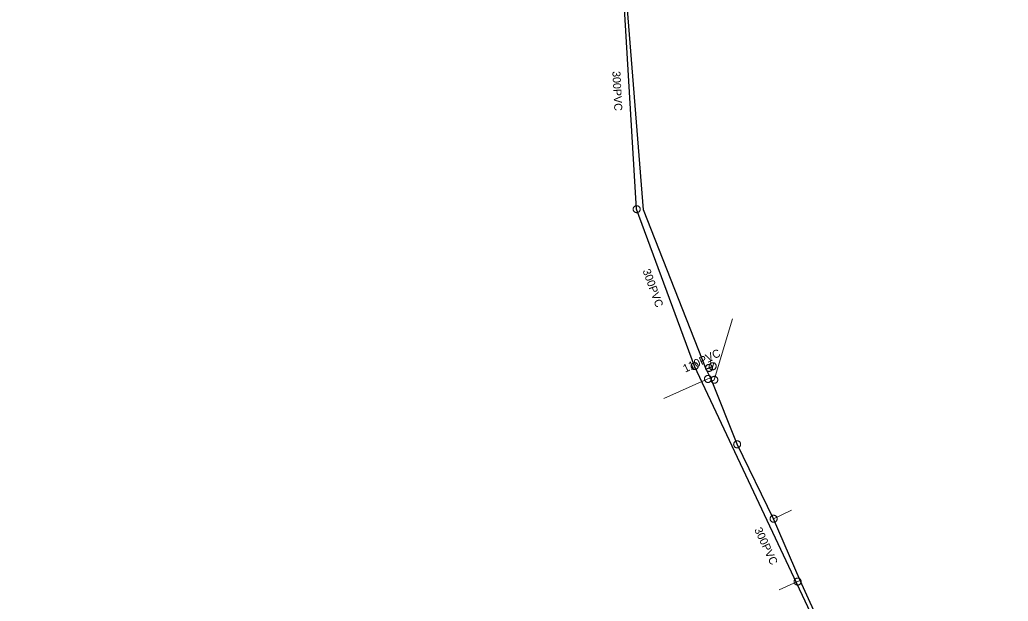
# Model space of a CAD drawing. Extents: x -741806 to -738704, y -1059275 to -1055387.
# Drawn here: x -740662.6 to -740539.1, y -1057126.3 to -1057053.7 of the extents above; entities that cross this region are included whole.
import ezdxf

# ---------------------------------------------------------------- set-up
doc = ezdxf.new("R2010")
doc.units = 0
doc.header["$LTSCALE"] = 0.4
for name, color, linetype, lineweight in [('2', 7, 'Continuous', 25), ('21', 7, 'Continuous', 13), ('3', 7, 'Continuous', 13), ('50', 7, 'Continuous', 13), ('51', 7, 'Continuous', 13), ('52', 7, 'Continuous', 25)]:
    doc.layers.add(name, color=color, linetype=linetype, lineweight=lineweight)
doc.layers.add('5', color=7, linetype='Continuous')
doc.layers.add('53', color=7, linetype='Continuous')

msp = doc.modelspace()

# ---------------------------------------------------------------- linework, layer by layer
at = {"layer": '2'}
for p, q in [((-740585.493, -1057077.328), (-740587.239, -1057048.635)), ((-740578.243, -1057096.926), (-740585.493, -1057077.328)), ((-740557.252, -1057141.476), (-740578.243, -1057096.926))]:
    msp.add_line(p, q, dxfattribs=at)
at = {"layer": '21'}
msp.add_line((-740568.379, -1057115.976), (-740566.124, -1057114.906), dxfattribs=at)
for points in [[(-740576.076, -1057098.814), (-740575.793, -1057098.631), (-740573.526, -1057091.03)], [(-740576.256, -1057098.413), (-740576.581, -1057098.52), (-740582.079, -1057100.963)], [(-740565.054, -1057123.703), (-740565.373, -1057123.825), (-740567.677, -1057124.852)]]:
    msp.add_lwpolyline(points, dxfattribs=at)
at = {"layer": '3'}
for points in [[(-740585.644, -1057076.917), (-740585.685, -1057076.935), (-740585.725, -1057076.957), (-740585.763, -1057076.984), (-740585.797, -1057077.014), (-740585.828, -1057077.047), (-740585.856, -1057077.084), (-740585.879, -1057077.124), (-740585.898, -1057077.165), (-740585.912, -1057077.209), (-740585.923, -1057077.253), (-740585.928, -1057077.299), (-740585.929, -1057077.345), (-740585.924, -1057077.39), (-740585.916, -1057077.435), (-740585.902, -1057077.479), (-740585.884, -1057077.521), (-740585.861, -1057077.561), (-740585.835, -1057077.598), (-740585.804, -1057077.633), (-740585.771, -1057077.664), (-740585.734, -1057077.691), (-740585.696, -1057077.714), (-740585.653, -1057077.733), (-740585.61, -1057077.749), (-740585.565, -1057077.758), (-740585.52, -1057077.763), (-740585.474, -1057077.764), (-740585.428, -1057077.76), (-740585.383, -1057077.751), (-740585.339, -1057077.737), (-740585.298, -1057077.719), (-740585.258, -1057077.697), (-740585.22, -1057077.67), (-740585.186, -1057077.639), (-740585.155, -1057077.607), (-740585.127, -1057077.57), (-740585.104, -1057077.53), (-740585.085, -1057077.488), (-740585.071, -1057077.446), (-740585.061, -1057077.401), (-740585.055, -1057077.355), (-740585.054, -1057077.309), (-740585.058, -1057077.264), (-740585.067, -1057077.219), (-740585.081, -1057077.175), (-740585.099, -1057077.133), (-740585.121, -1057077.093), (-740585.148, -1057077.056), (-740585.179, -1057077.022), (-740585.213, -1057076.99), (-740585.249, -1057076.963), (-740585.288, -1057076.939), (-740585.33, -1057076.921), (-740585.373, -1057076.906), (-740585.418, -1057076.896), (-740585.464, -1057076.89), (-740585.509, -1057076.89), (-740585.555, -1057076.894), (-740585.6, -1057076.903), (-740585.643, -1057076.916)], [(-740578.429, -1057096.529), (-740578.468, -1057096.551), (-740578.506, -1057096.576), (-740578.541, -1057096.607), (-740578.573, -1057096.639), (-740578.601, -1057096.675), (-740578.625, -1057096.715), (-740578.645, -1057096.756), (-740578.661, -1057096.799), (-740578.671, -1057096.843), (-740578.677, -1057096.888), (-740578.679, -1057096.934), (-740578.676, -1057096.98), (-740578.667, -1057097.025), (-740578.655, -1057097.069), (-740578.637, -1057097.112), (-740578.616, -1057097.152), (-740578.59, -1057097.19), (-740578.561, -1057097.225), (-740578.527, -1057097.256), (-740578.491, -1057097.285), (-740578.452, -1057097.308), (-740578.412, -1057097.328), (-740578.368, -1057097.344), (-740578.324, -1057097.355), (-740578.278, -1057097.361), (-740578.232, -1057097.362), (-740578.187, -1057097.359), (-740578.141, -1057097.351), (-740578.097, -1057097.338), (-740578.055, -1057097.32), (-740578.015, -1057097.299), (-740577.977, -1057097.274), (-740577.942, -1057097.244), (-740577.91, -1057097.21), (-740577.882, -1057097.175), (-740577.858, -1057097.136), (-740577.838, -1057097.094), (-740577.823, -1057097.05), (-740577.812, -1057097.007), (-740577.806, -1057096.962), (-740577.804, -1057096.916), (-740577.807, -1057096.87), (-740577.815, -1057096.825), (-740577.828, -1057096.781), (-740577.846, -1057096.739), (-740577.867, -1057096.698), (-740577.893, -1057096.66), (-740577.922, -1057096.625), (-740577.956, -1057096.594), (-740577.993, -1057096.566), (-740578.031, -1057096.542), (-740578.072, -1057096.521), (-740578.116, -1057096.506), (-740578.16, -1057096.495), (-740578.205, -1057096.489), (-740578.252, -1057096.488), (-740578.296, -1057096.491), (-740578.342, -1057096.499), (-740578.386, -1057096.512), (-740578.428, -1057096.529)]]:
    msp.add_lwpolyline(points, dxfattribs=at)
at = {"layer": '50'}
for p, q in [((-740576.567, -1057096.438), (-740576.289, -1057096.306)), ((-740576.011, -1057096.175), (-740576.289, -1057096.306)), ((-740576.181, -1057096.533), (-740576.289, -1057096.306)), ((-740575.989, -1057096.937), (-740576.139, -1057097.359)), ((-740575.989, -1057096.937), (-740575.838, -1057096.52))]:
    msp.add_line(p, q, dxfattribs=at)
msp.add_lwpolyline([(-740575.586, -1057096.75), (-740575.609, -1057096.707), (-740575.634, -1057096.668), (-740575.665, -1057096.632), (-740575.699, -1057096.6), (-740575.733, -1057096.572), (-740575.775, -1057096.546), (-740575.816, -1057096.527), (-740575.861, -1057096.51), (-740575.906, -1057096.498), (-740575.952, -1057096.493), (-740575.999, -1057096.491), (-740576.046, -1057096.492), (-740576.091, -1057096.503), (-740576.136, -1057096.515), (-740576.179, -1057096.532), (-740576.219, -1057096.555), (-740576.258, -1057096.578), (-740576.294, -1057096.61), (-740576.326, -1057096.644), (-740576.356, -1057096.682), (-740576.38, -1057096.72), (-740576.401, -1057096.762), (-740576.417, -1057096.806), (-740576.428, -1057096.85), (-740576.435, -1057096.898), (-740576.437, -1057096.945), (-740576.433, -1057096.99), (-740576.426, -1057097.038), (-740576.411, -1057097.082), (-740576.397, -1057097.126), (-740576.374, -1057097.168), (-740576.347, -1057097.206), (-740576.318, -1057097.24), (-740576.284, -1057097.275), (-740576.247, -1057097.302), (-740576.208, -1057097.328), (-740576.166, -1057097.347), (-740576.122, -1057097.365), (-740576.075, -1057097.376), (-740576.03, -1057097.381), (-740575.982, -1057097.383), (-740575.936, -1057097.379), (-740575.891, -1057097.373), (-740575.843, -1057097.359), (-740575.801, -1057097.342), (-740575.76, -1057097.32), (-740575.722, -1057097.293), (-740575.685, -1057097.263), (-740575.653, -1057097.23), (-740575.624, -1057097.192), (-740575.6, -1057097.154), (-740575.578, -1057097.111), (-740575.563, -1057097.068), (-740575.551, -1057097.023), (-740575.547, -1057096.976), (-740575.542, -1057096.93), (-740575.546, -1057096.883), (-740575.556, -1057096.838), (-740575.569, -1057096.793)], close=True, dxfattribs=at)
at = {"layer": '51'}
for points in [[(-740576.044, -1057096.959), (-740576.066, -1057096.919), (-740576.091, -1057096.881), (-740576.121, -1057096.846), (-740576.154, -1057096.815), (-740576.19, -1057096.787), (-740576.23, -1057096.762), (-740576.271, -1057096.743), (-740576.314, -1057096.727), (-740576.358, -1057096.717), (-740576.403, -1057096.711), (-740576.449, -1057096.709), (-740576.496, -1057096.712), (-740576.54, -1057096.72), (-740576.584, -1057096.733), (-740576.627, -1057096.751), (-740576.667, -1057096.773), (-740576.705, -1057096.798), (-740576.74, -1057096.828), (-740576.771, -1057096.862), (-740576.799, -1057096.898), (-740576.823, -1057096.937), (-740576.843, -1057096.978), (-740576.858, -1057097.021), (-740576.869, -1057097.065), (-740576.875, -1057097.111), (-740576.877, -1057097.157), (-740576.873, -1057097.202), (-740576.865, -1057097.248), (-740576.852, -1057097.292), (-740576.835, -1057097.335), (-740576.813, -1057097.374), (-740576.787, -1057097.412), (-740576.757, -1057097.447), (-740576.724, -1057097.478), (-740576.688, -1057097.506), (-740576.649, -1057097.531), (-740576.607, -1057097.55), (-740576.564, -1057097.566), (-740576.52, -1057097.576), (-740576.475, -1057097.582), (-740576.429, -1057097.584), (-740576.383, -1057097.581), (-740576.338, -1057097.572), (-740576.294, -1057097.56), (-740576.252, -1057097.542), (-740576.211, -1057097.52), (-740576.174, -1057097.494), (-740576.139, -1057097.465), (-740576.107, -1057097.431), (-740576.079, -1057097.395), (-740576.055, -1057097.356), (-740576.035, -1057097.315), (-740576.02, -1057097.271), (-740576.009, -1057097.227), (-740576.003, -1057097.181), (-740576.002, -1057097.135), (-740576.005, -1057097.091), (-740576.014, -1057097.045), (-740576.027, -1057097.001), (-740576.044, -1057096.96)], [(-740576.996, -1057098.655), (-740576.98, -1057098.697), (-740576.959, -1057098.738), (-740576.934, -1057098.777), (-740576.905, -1057098.812), (-740576.873, -1057098.844), (-740576.837, -1057098.874), (-740576.798, -1057098.898), (-740576.758, -1057098.919), (-740576.715, -1057098.935), (-740576.671, -1057098.946), (-740576.625, -1057098.954), (-740576.579, -1057098.956), (-740576.534, -1057098.954), (-740576.489, -1057098.947), (-740576.444, -1057098.934), (-740576.401, -1057098.918), (-740576.361, -1057098.897), (-740576.323, -1057098.872), (-740576.287, -1057098.843), (-740576.255, -1057098.81), (-740576.226, -1057098.774), (-740576.201, -1057098.736), (-740576.181, -1057098.695), (-740576.164, -1057098.653), (-740576.153, -1057098.608), (-740576.145, -1057098.562), (-740576.143, -1057098.518), (-740576.146, -1057098.471), (-740576.153, -1057098.426), (-740576.165, -1057098.381), (-740576.182, -1057098.34), (-740576.202, -1057098.299), (-740576.228, -1057098.26), (-740576.256, -1057098.225), (-740576.289, -1057098.193), (-740576.325, -1057098.163), (-740576.363, -1057098.139), (-740576.404, -1057098.118), (-740576.447, -1057098.103), (-740576.491, -1057098.091), (-740576.536, -1057098.083), (-740576.582, -1057098.081), (-740576.628, -1057098.084), (-740576.673, -1057098.09), (-740576.717, -1057098.103), (-740576.76, -1057098.119), (-740576.801, -1057098.141), (-740576.839, -1057098.165), (-740576.875, -1057098.195), (-740576.907, -1057098.227), (-740576.935, -1057098.263), (-740576.961, -1057098.301), (-740576.981, -1057098.342), (-740576.997, -1057098.384), (-740577.009, -1057098.429), (-740577.016, -1057098.475), (-740577.018, -1057098.52), (-740577.016, -1057098.566), (-740577.008, -1057098.611), (-740576.996, -1057098.654)], [(-740575.426, -1057098.393), (-740575.452, -1057098.357), (-740575.482, -1057098.323), (-740575.517, -1057098.291), (-740575.553, -1057098.265), (-740575.593, -1057098.242), (-740575.635, -1057098.223), (-740575.678, -1057098.209), (-740575.723, -1057098.199), (-740575.769, -1057098.195), (-740575.814, -1057098.195), (-740575.86, -1057098.199), (-740575.905, -1057098.208), (-740575.949, -1057098.222), (-740575.99, -1057098.241), (-740576.03, -1057098.264), (-740576.067, -1057098.291), (-740576.101, -1057098.321), (-740576.132, -1057098.355), (-740576.159, -1057098.393), (-740576.182, -1057098.433), (-740576.2, -1057098.475), (-740576.215, -1057098.518), (-740576.224, -1057098.563), (-740576.229, -1057098.608), (-740576.229, -1057098.654), (-740576.224, -1057098.7), (-740576.215, -1057098.744), (-740576.2, -1057098.788), (-740576.182, -1057098.83), (-740576.159, -1057098.87), (-740576.132, -1057098.906), (-740576.102, -1057098.94), (-740576.067, -1057098.971), (-740576.031, -1057098.998), (-740575.991, -1057099.021), (-740575.949, -1057099.04), (-740575.906, -1057099.054), (-740575.861, -1057099.064), (-740575.815, -1057099.068), (-740575.77, -1057099.068), (-740575.724, -1057099.063), (-740575.679, -1057099.054), (-740575.636, -1057099.04), (-740575.594, -1057099.022), (-740575.554, -1057098.998), (-740575.516, -1057098.972), (-740575.483, -1057098.941), (-740575.452, -1057098.907), (-740575.425, -1057098.87), (-740575.402, -1057098.83), (-740575.384, -1057098.788), (-740575.369, -1057098.745), (-740575.36, -1057098.7), (-740575.355, -1057098.655), (-740575.355, -1057098.608), (-740575.36, -1057098.563), (-740575.369, -1057098.519), (-740575.384, -1057098.474), (-740575.402, -1057098.433), (-740575.425, -1057098.394)], [(-740573.125, -1057106.292), (-740573.165, -1057106.314), (-740573.202, -1057106.34), (-740573.237, -1057106.37), (-740573.268, -1057106.403), (-740573.296, -1057106.44), (-740573.32, -1057106.48), (-740573.338, -1057106.521), (-740573.354, -1057106.564), (-740573.363, -1057106.609), (-740573.369, -1057106.654), (-740573.37, -1057106.7), (-740573.366, -1057106.746), (-740573.357, -1057106.791), (-740573.344, -1057106.835), (-740573.325, -1057106.877), (-740573.303, -1057106.917), (-740573.277, -1057106.954), (-740573.247, -1057106.989), (-740573.213, -1057107.02), (-740573.176, -1057107.047), (-740573.137, -1057107.07), (-740573.096, -1057107.09), (-740573.052, -1057107.105), (-740573.008, -1057107.115), (-740572.962, -1057107.121), (-740572.916, -1057107.121), (-740572.871, -1057107.117), (-740572.825, -1057107.108), (-740572.782, -1057107.095), (-740572.739, -1057107.077), (-740572.7, -1057107.055), (-740572.663, -1057107.028), (-740572.628, -1057106.998), (-740572.597, -1057106.965), (-740572.57, -1057106.928), (-740572.546, -1057106.889), (-740572.527, -1057106.847), (-740572.511, -1057106.804), (-740572.502, -1057106.759), (-740572.496, -1057106.714), (-740572.496, -1057106.668), (-740572.499, -1057106.622), (-740572.509, -1057106.578), (-740572.521, -1057106.534), (-740572.54, -1057106.491), (-740572.562, -1057106.451), (-740572.589, -1057106.414), (-740572.618, -1057106.379), (-740572.652, -1057106.348), (-740572.689, -1057106.321), (-740572.728, -1057106.298), (-740572.769, -1057106.278), (-740572.813, -1057106.263), (-740572.857, -1057106.253), (-740572.903, -1057106.248), (-740572.949, -1057106.247), (-740572.994, -1057106.251), (-740573.04, -1057106.26), (-740573.083, -1057106.273), (-740573.125, -1057106.291)], [(-740567.983, -1057115.789), (-740568.004, -1057115.749), (-740568.03, -1057115.711), (-740568.06, -1057115.676), (-740568.093, -1057115.645), (-740568.129, -1057115.617), (-740568.168, -1057115.592), (-740568.21, -1057115.573), (-740568.253, -1057115.557), (-740568.297, -1057115.547), (-740568.342, -1057115.541), (-740568.388, -1057115.539), (-740568.434, -1057115.542), (-740568.479, -1057115.55), (-740568.523, -1057115.563), (-740568.565, -1057115.581), (-740568.606, -1057115.603), (-740568.644, -1057115.628), (-740568.678, -1057115.658), (-740568.71, -1057115.692), (-740568.738, -1057115.728), (-740568.762, -1057115.767), (-740568.782, -1057115.808), (-740568.797, -1057115.851), (-740568.808, -1057115.895), (-740568.814, -1057115.941), (-740568.816, -1057115.987), (-740568.812, -1057116.032), (-740568.804, -1057116.078), (-740568.791, -1057116.122), (-740568.774, -1057116.164), (-740568.752, -1057116.204), (-740568.726, -1057116.242), (-740568.696, -1057116.277), (-740568.663, -1057116.308), (-740568.627, -1057116.336), (-740568.588, -1057116.361), (-740568.546, -1057116.38), (-740568.503, -1057116.396), (-740568.459, -1057116.406), (-740568.414, -1057116.412), (-740568.368, -1057116.414), (-740568.322, -1057116.411), (-740568.277, -1057116.402), (-740568.233, -1057116.39), (-740568.191, -1057116.372), (-740568.15, -1057116.35), (-740568.113, -1057116.324), (-740568.078, -1057116.295), (-740568.046, -1057116.261), (-740568.018, -1057116.225), (-740567.994, -1057116.186), (-740567.974, -1057116.145), (-740567.959, -1057116.101), (-740567.948, -1057116.057), (-740567.942, -1057116.011), (-740567.941, -1057115.965), (-740567.944, -1057115.921), (-740567.953, -1057115.875), (-740567.966, -1057115.831), (-740567.983, -1057115.79)], [(-740565.781, -1057123.979), (-740565.763, -1057124.02), (-740565.741, -1057124.06), (-740565.714, -1057124.098), (-740565.684, -1057124.131), (-740565.65, -1057124.162), (-740565.613, -1057124.19), (-740565.573, -1057124.212), (-740565.531, -1057124.232), (-740565.488, -1057124.245), (-740565.443, -1057124.255), (-740565.398, -1057124.26), (-740565.351, -1057124.261), (-740565.306, -1057124.256), (-740565.261, -1057124.247), (-740565.218, -1057124.233), (-740565.175, -1057124.214), (-740565.136, -1057124.192), (-740565.099, -1057124.165), (-740565.065, -1057124.134), (-740565.034, -1057124.1), (-740565.007, -1057124.063), (-740564.983, -1057124.024), (-740564.965, -1057123.982), (-740564.951, -1057123.939), (-740564.941, -1057123.893), (-740564.936, -1057123.848), (-740564.936, -1057123.803), (-740564.941, -1057123.756), (-740564.95, -1057123.712), (-740564.964, -1057123.668), (-740564.982, -1057123.627), (-740565.005, -1057123.587), (-740565.032, -1057123.549), (-740565.062, -1057123.516), (-740565.096, -1057123.485), (-740565.133, -1057123.457), (-740565.173, -1057123.435), (-740565.214, -1057123.415), (-740565.258, -1057123.402), (-740565.302, -1057123.392), (-740565.348, -1057123.387), (-740565.394, -1057123.386), (-740565.439, -1057123.392), (-740565.484, -1057123.4), (-740565.528, -1057123.415), (-740565.57, -1057123.433), (-740565.61, -1057123.456), (-740565.647, -1057123.482), (-740565.681, -1057123.513), (-740565.712, -1057123.547), (-740565.739, -1057123.584), (-740565.762, -1057123.623), (-740565.78, -1057123.665), (-740565.795, -1057123.708), (-740565.805, -1057123.754), (-740565.81, -1057123.799), (-740565.81, -1057123.844), (-740565.805, -1057123.891), (-740565.796, -1057123.935), (-740565.782, -1057123.978)]]:
    msp.add_lwpolyline(points, dxfattribs=at)
at = {"layer": '52'}
msp.add_line((-740576.807, -1057097.32), (-740575.991, -1057096.933), dxfattribs=at)
for points in [[(-740576.807, -1057097.32), (-740584.636, -1057077.409), (-740586.945, -1057048.692), (-740603.52, -1057017.139), (-740651.918, -1057026.666), (-740702.524, -1057038.176), (-740752.219, -1057045.112), (-740792.309, -1057048.771)], [(-740474.177, -1057312.86), (-740490.353, -1057275.203), (-740494.495, -1057264.561), (-740494.815, -1057263.44), (-740495.346, -1057262.56), (-740501.754, -1057246.385), (-740511.625, -1057223.281), (-740511.897, -1057222.875), (-740514.131, -1057216.899), (-740514.802, -1057215.317), (-740521.886, -1057197.858), (-740527.024, -1057185.034), (-740531.278, -1057178.995), (-740539.423, -1057167.064), (-740549.234, -1057153.017), (-740552.577, -1057147.45), (-740559.561, -1057135.74), (-740565.054, -1057123.703), (-740568.379, -1057115.976), (-740572.934, -1057106.685), (-740576.155, -1057098.614), (-740576.807, -1057097.32)]]:
    msp.add_lwpolyline(points, dxfattribs=at)

# ---------------------------------------------------------------- texts
at = {"layer": '5'}
for rotation, p in [(273, (-740588.53, -1057060.107)), (290, (-740584.77, -1057085.001)), (295, (-740570.822, -1057117.333))]:
    msp.add_text('300PVC', height=1, rotation=rotation, dxfattribs=at).set_placement(p)
at = {"layer": '53'}
msp.add_text('110PVC', height=1, rotation=25, dxfattribs=at).set_placement((-740579.424, -1057097.747))

doc.saveas('drawing.dxf')
